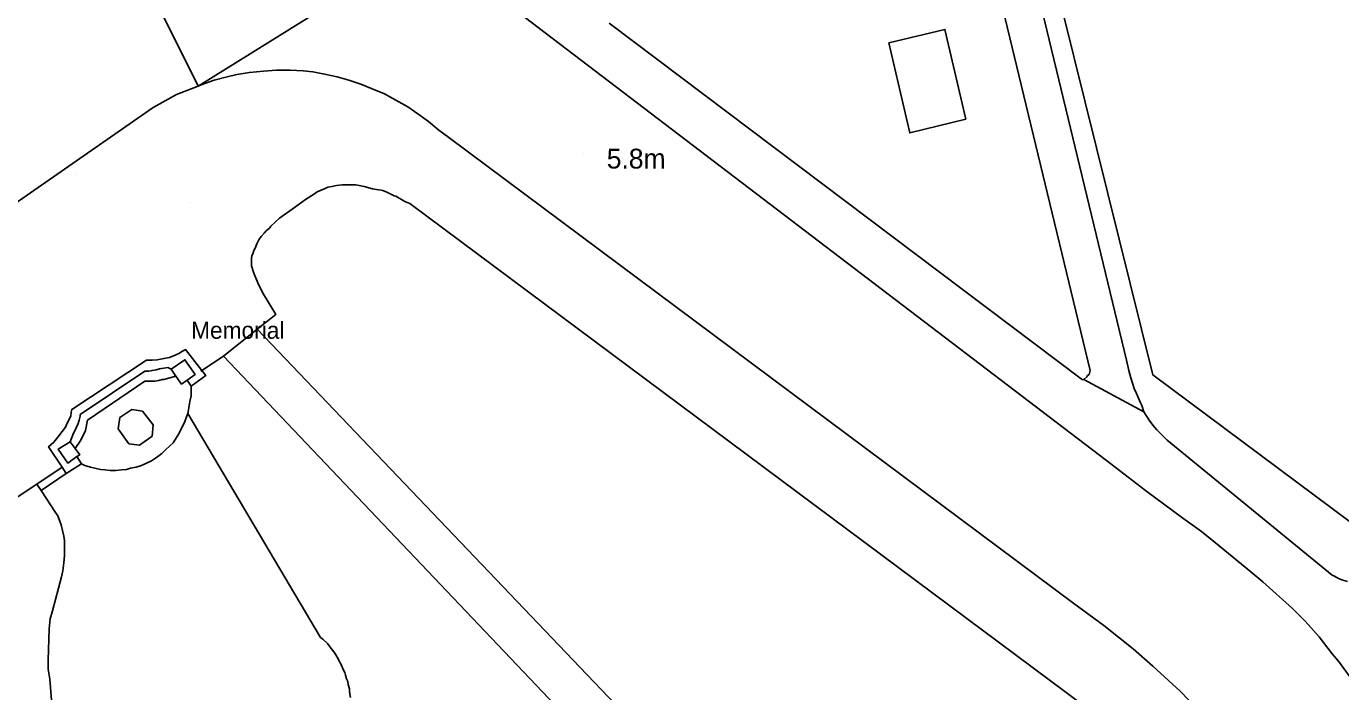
# Model space of a CAD drawing. Extents: x 529240 to 530363, y 179600 to 180767.
# Drawn here: x 529802.4 to 529918.6, y 180133.3 to 180192.1 of the extents above; entities that cross this region are included whole.
import ezdxf

# ---------------------------------------------------------------- set-up
doc = ezdxf.new("R2010")
doc.units = 0
for name, color, linetype in [('Building', 7, 'Continuous'), ('General surface', 7, 'Continuous'), ('Natural environment', 7, 'Continuous'), ('Path', 7, 'Continuous'), ('Road Or Track', 7, 'Continuous'), ('Roadside', 7, 'Continuous'), ('Structure', 7, 'Continuous'), ('Unclassified', 7, 'Continuous')]:
    doc.layers.add(name, color=color, linetype=linetype)

msp = doc.modelspace()

# ---------------------------------------------------------------- linework, layer by layer
at = {"layer": 'Building'}
for points in [[(529922.15, 180238.15), (529914.35, 180236.3), (529888.1, 180217.5), (529902.05, 180161.3), (529924.25, 180144.75)], [(529888.1, 180217.5), (529902.05, 180161.3), (529924.25, 180144.75)]]:
    msp.add_lwpolyline(points, dxfattribs=at)
msp.add_lwpolyline([(529885.5, 180183.9), (529883.65, 180191.85), (529878.7, 180190.65), (529880.55, 180182.7)], close=True, dxfattribs=at)
at = {"layer": 'General surface'}
for points in [[(529924.25, 180144.75), (529902.05, 180161.3), (529888.1, 180217.5)], [(529887.1, 180214.9), (529899.7, 180162.6), (529899.9, 180161.7), (529900.1, 180161.05), (529900.4, 180160.1), (529900.6, 180159.65), (529900.95, 180158.85), (529901.05, 180158.6), (529901.25, 180158.05), (529901.7, 180157.3), (529902.05, 180156.85), (529902.4, 180156.45), (529903.3, 180155.55), (529917.9, 180143.6), (529918.1, 180143.5), (529918.45, 180143.3), (529918.85, 180143.15)], [(529805.59, 180153.14), (529804.4, 180154.95), (529804.85, 180155.35), (529805.2, 180155.8), (529805.6, 180156.3), (529805.9, 180156.7), (529806.05, 180157.05), (529806.35, 180157.65), (529806.4, 180158), (529806.45, 180158.25), (529813.05, 180162.6), (529813.55, 180162.6), (529814, 180162.65), (529814.6, 180162.75), (529815.1, 180162.85), (529815.25, 180162.9), (529815.6, 180163.05), (529815.9, 180163.2), (529816.25, 180163.4), (529816.5, 180163.55), (529817.94, 180161.71)], [(529806.3, 180155.4), (529806.6, 180156.15), (529806.65, 180156.25), (529807, 180157), (529807.1, 180157.3), (529807.2, 180157.65), (529807.2, 180157.8), (529812.9, 180161.65), (529813.25, 180161.65), (529813.55, 180161.7), (529813.9, 180161.75), (529814.2, 180161.85), (529814.95, 180161.95), (529815.25, 180161.8)], [(529817.94, 180161.71), (529818.3, 180161.25), (529817, 180160.3)], [(529806.75, 180154.8), (529807.25, 180155.55), (529807.65, 180156.4), (529807.85, 180157.3), (529812.9, 180160.75), (529813.8, 180160.75), (529814.15, 180160.8), (529814.45, 180160.9), (529814.6, 180160.9), (529815.66, 180161.2)], [(529831.1, 180132.8), (529831, 180133.3), (529831, 180133.55), (529830.9, 180133.95), (529830.85, 180134.2), (529830.75, 180134.45), (529830.65, 180134.75), (529830.6, 180135), (529830.45, 180135.25), (529830.25, 180135.75), (529830.1, 180136), (529830, 180136.2), (529829.7, 180136.7), (529829.4, 180137.1), (529829.2, 180137.35), (529829.05, 180137.55), (529828.65, 180137.95), (529828.45, 180138.1), (529816.7, 180157.9)], [(529805.95, 180152.6), (529805.59, 180153.14)]]:
    msp.add_lwpolyline(points, dxfattribs=at)
msp.add_lwpolyline([(529805.59, 180153.14), (529805.95, 180152.6), (529807.3, 180153.45), (529806.9, 180154.1), (529806.1, 180153.5), (529805.25, 180154.75), (529806.3, 180155.4), (529806.75, 180154.8), (529807.25, 180155.55), (529807.65, 180156.4), (529807.85, 180157.3), (529812.9, 180160.75), (529813.8, 180160.75), (529814.15, 180160.8), (529814.45, 180160.9), (529814.6, 180160.9), (529815.66, 180161.2), (529815.25, 180161.8), (529816.45, 180162.65), (529817.35, 180161.35), (529816.65, 180160.85), (529817, 180160.3), (529818.3, 180161.25), (529817.94, 180161.71), (529816.5, 180163.55), (529816.25, 180163.4), (529815.9, 180163.2), (529815.6, 180163.05), (529815.25, 180162.9), (529815.1, 180162.85), (529814.6, 180162.75), (529814, 180162.65), (529813.55, 180162.6), (529813.05, 180162.6), (529806.45, 180158.25), (529806.4, 180158), (529806.35, 180157.65), (529806.05, 180157.05), (529805.9, 180156.7), (529805.6, 180156.3), (529805.2, 180155.8), (529804.85, 180155.35), (529804.4, 180154.95)], close=True, dxfattribs=at)
at = {"layer": 'Natural environment'}
for points in [[(529853.95, 180192.4), (529895.7, 180160.95), (529895.8, 180160.9), (529895.95, 180160.9), (529896.2, 180161.15), (529896.25, 180161.25), (529896.4, 180161.35), (529896.45, 180161.45), (529896.5, 180161.7), (529884.15, 180212.85)], [(529900.4, 180128.75), (529836.35, 180176.45), (529835.9, 180176.65), (529835.1, 180177.1), (529834.95, 180177.15), (529834.6, 180177.3), (529834.3, 180177.45), (529833.95, 180177.6), (529833.8, 180177.65), (529833.4, 180177.7), (529833.05, 180177.75), (529832.3, 180177.95), (529831.55, 180178.1), (529830.35, 180178.1), (529829.85, 180178.05), (529829.45, 180177.95), (529829.1, 180177.9), (529828.85, 180177.8), (529828.15, 180177.5), (529827.9, 180177.3), (529827.1, 180176.8), (529826.15, 180176.1), (529824.8, 180175.15), (529824.05, 180174.45), (529823.95, 180174.3), (529823.65, 180174.05), (529823.45, 180173.85), (529823.2, 180173.55), (529823, 180173.25), (529822.8, 180172.9), (529822.65, 180172.5), (529822.55, 180172.3), (529822.5, 180172.1), (529822.4, 180171.9), (529822.35, 180171.7), (529822.35, 180170.95), (529822.55, 180170.3), (529822.9, 180169.45), (529823.3, 180168.6), (529824.5, 180166.65), (529822.85, 180165.35), (529871.88, 180114)], [(529861.05, 180119.65), (529819.85, 180162.95), (529817.94, 180161.71), (529818.3, 180161.25), (529817, 180160.3), (529817, 180159.45), (529816.9, 180158.95), (529816.8, 180158.4), (529816.75, 180158.05), (529816.7, 180157.9), (529828.45, 180138.1), (529828.65, 180137.95), (529829.05, 180137.55), (529829.2, 180137.35), (529829.4, 180137.1), (529829.7, 180136.7), (529830, 180136.2), (529830.1, 180136), (529830.25, 180135.75), (529830.45, 180135.25), (529830.6, 180135), (529830.65, 180134.75), (529830.75, 180134.45), (529830.85, 180134.2), (529830.9, 180133.95), (529831, 180133.55), (529831, 180133.3), (529831.1, 180132.8)], [(529831.1, 180132.8), (529831, 180133.3), (529831, 180133.55), (529830.9, 180133.95), (529830.85, 180134.2), (529830.75, 180134.45), (529830.65, 180134.75), (529830.6, 180135), (529830.45, 180135.25), (529830.25, 180135.75), (529830.1, 180136), (529830, 180136.2), (529829.7, 180136.7), (529829.4, 180137.1), (529829.2, 180137.35), (529829.05, 180137.55), (529828.65, 180137.95), (529828.45, 180138.1), (529816.7, 180157.9), (529816.6, 180157.6), (529816.45, 180157.2), (529816.25, 180156.75), (529816, 180156.3), (529815.9, 180156.1), (529815.4, 180155.3), (529815.1, 180155), (529814.75, 180154.7), (529814.4, 180154.35), (529814.05, 180154.1), (529813.85, 180153.95), (529813.5, 180153.7), (529812.6, 180153.3), (529812.15, 180153.15), (529811.65, 180153.05), (529811.3, 180152.95), (529810.85, 180152.9), (529810.35, 180152.85), (529809.85, 180152.85), (529809.4, 180152.9), (529809, 180152.95), (529808.1, 180153.15), (529807.6, 180153.3), (529807.3, 180153.45), (529805.95, 180152.6), (529803.75, 180151.1), (529805, 180149.15), (529805.2, 180148.85), (529805.5, 180148.05), (529805.75, 180147.05), (529805.8, 180146.65), (529805.8, 180145.35), (529805.75, 180144.7), (529805.65, 180144), (529805.55, 180143.45), (529804.75, 180140.45), (529804.55, 180139.75), (529804.45, 180138.85), (529804.35, 180136.1), (529804.35, 180135.3), (529804.5, 180134.4), (529805.25, 180125.1)]]:
    msp.add_lwpolyline(points, dxfattribs=at)
msp.add_lwpolyline([(529885.5, 180183.9), (529880.55, 180182.7), (529878.7, 180190.65), (529883.65, 180191.85)], close=True, dxfattribs=at)
at = {"layer": 'Path'}
for points in [[(529884.15, 180212.85), (529896.5, 180161.7), (529896.45, 180161.45), (529896.4, 180161.35), (529896.25, 180161.25), (529896.2, 180161.15), (529895.95, 180160.9), (529901.25, 180158.05), (529901.05, 180158.6), (529900.95, 180158.85), (529900.6, 180159.65), (529900.4, 180160.1), (529900.1, 180161.05), (529899.9, 180161.7), (529899.7, 180162.6), (529887.1, 180214.9)], [(529805.25, 180125.1), (529804.5, 180134.4), (529804.35, 180135.3), (529804.35, 180136.1), (529804.45, 180138.85), (529804.55, 180139.75), (529804.75, 180140.45), (529805.55, 180143.45), (529805.65, 180144), (529805.75, 180144.7), (529805.8, 180145.35), (529805.8, 180146.65), (529805.75, 180147.05), (529805.5, 180148.05), (529805.2, 180148.85), (529805, 180149.15), (529803.75, 180151.1), (529803.35, 180151.65), (529800.2, 180149.55)]]:
    msp.add_lwpolyline(points, dxfattribs=at)
msp.add_lwpolyline([(529871.88, 180114), (529822.85, 180165.35), (529819.85, 180162.95), (529861.05, 180119.65), (529866.48, 180114)], close=True, dxfattribs=at)
at = {"layer": 'Road Or Track'}
msp.add_lwpolyline([(529821.09, 180214.21), (529808.65, 180205.55), (529808.36, 180205.43), (529817.61, 180186.84), (529841.08, 180201.46)], close=True, dxfattribs=at)
for points in [[(529783.7, 180164.15), (529813.65, 180184.95), (529814.7, 180185.55), (529815.7, 180186.1), (529816.85, 180186.55), (529817.61, 180186.84), (529808.36, 180205.43)], [(529841.08, 180201.46), (529817.61, 180186.84), (529817.9, 180186.95), (529819.05, 180187.35), (529820.2, 180187.65), (529821.05, 180187.85), (529822.15, 180188.05), (529823.4, 180188.15), (529824.55, 180188.25), (529825.75, 180188.25), (529826.9, 180188.2), (529827.75, 180188.1), (529828.8, 180187.9), (529829.9, 180187.65), (529830.95, 180187.35), (529832, 180187), (529833, 180186.6), (529834.1, 180186.15), (529835.1, 180185.6), (529836.15, 180185), (529837.05, 180184.4), (529838, 180183.7), (529838.9, 180182.95), (529839.8, 180182.3), (529895.05, 180141.1), (529897.7, 180139.15), (529900.3, 180137.1), (529902.05, 180135.55), (529904.45, 180133.35), (529906.75, 180130.95)], [(529919.95, 180133.95), (529918.45, 180136), (529917.9, 180136.65), (529916.75, 180138.15), (529915.5, 180139.55), (529914.4, 180140.65), (529911.75, 180143), (529910.7, 180143.9), (529907.9, 180146.2), (529906.35, 180147.45), (529904.7, 180148.65), (529901.4, 180151.1), (529897.95, 180153.75), (529843.35, 180195.35)], [(529843.35, 180195.35), (529897.95, 180153.75), (529901.4, 180151.1), (529904.7, 180148.65), (529906.35, 180147.45), (529907.9, 180146.2), (529910.7, 180143.9), (529911.75, 180143), (529914.4, 180140.65), (529915.5, 180139.55), (529916.75, 180138.15), (529917.9, 180136.65), (529918.45, 180136), (529919.95, 180133.95)], [(529817.61, 180186.84), (529817.9, 180186.95), (529819.05, 180187.35), (529820.2, 180187.65), (529821.05, 180187.85), (529822.15, 180188.05), (529823.4, 180188.15), (529824.55, 180188.25), (529825.75, 180188.25), (529826.9, 180188.2), (529827.75, 180188.1), (529828.8, 180187.9), (529829.9, 180187.65), (529830.95, 180187.35), (529832, 180187), (529833, 180186.6), (529834.1, 180186.15), (529835.1, 180185.6), (529836.15, 180185), (529837.05, 180184.4), (529838, 180183.7), (529838.9, 180182.95), (529839.8, 180182.3), (529895.05, 180141.1), (529897.7, 180139.15), (529900.3, 180137.1), (529902.05, 180135.55), (529904.45, 180133.35), (529906.75, 180130.95)], [(529783.7, 180164.15), (529813.65, 180184.95), (529814.7, 180185.55), (529815.7, 180186.1), (529816.85, 180186.55), (529817.61, 180186.84)]]:
    msp.add_lwpolyline(points, dxfattribs=at)
at = {"layer": 'Roadside'}
for points in [[(529843.35, 180195.35), (529897.95, 180153.75), (529901.4, 180151.1), (529904.7, 180148.65), (529906.35, 180147.45), (529907.9, 180146.2), (529910.7, 180143.9), (529911.75, 180143), (529914.4, 180140.65), (529915.5, 180139.55), (529916.75, 180138.15), (529917.9, 180136.65), (529918.45, 180136), (529919.95, 180133.95)], [(529918.85, 180143.15), (529918.45, 180143.3), (529918.1, 180143.5), (529917.9, 180143.6), (529903.3, 180155.55), (529902.4, 180156.45), (529902.05, 180156.85), (529901.7, 180157.3), (529901.25, 180158.05), (529895.95, 180160.9), (529895.8, 180160.9), (529895.7, 180160.95), (529853.95, 180192.4)], [(529906.75, 180130.95), (529904.45, 180133.35), (529902.05, 180135.55), (529900.3, 180137.1), (529897.7, 180139.15), (529895.05, 180141.1), (529839.8, 180182.3), (529838.9, 180182.95), (529838, 180183.7), (529837.05, 180184.4), (529836.15, 180185), (529835.1, 180185.6), (529834.1, 180186.15), (529833, 180186.6), (529832, 180187), (529830.95, 180187.35), (529829.9, 180187.65), (529828.8, 180187.9), (529827.75, 180188.1), (529826.9, 180188.2), (529825.75, 180188.25), (529824.55, 180188.25), (529823.4, 180188.15), (529822.15, 180188.05), (529821.05, 180187.85), (529820.2, 180187.65), (529819.05, 180187.35), (529817.9, 180186.95), (529817.61, 180186.84), (529816.85, 180186.55), (529815.7, 180186.1), (529814.7, 180185.55), (529813.65, 180184.95), (529783.7, 180164.15)], [(529800.2, 180149.55), (529803.35, 180151.65), (529805.59, 180153.14), (529804.4, 180154.95), (529804.85, 180155.35), (529805.2, 180155.8), (529805.6, 180156.3), (529805.9, 180156.7), (529806.05, 180157.05), (529806.35, 180157.65), (529806.4, 180158), (529806.45, 180158.25), (529813.05, 180162.6), (529813.55, 180162.6), (529814, 180162.65), (529814.6, 180162.75), (529815.1, 180162.85), (529815.25, 180162.9), (529815.6, 180163.05), (529815.9, 180163.2), (529816.25, 180163.4), (529816.5, 180163.55), (529817.94, 180161.71), (529819.85, 180162.95), (529822.85, 180165.35), (529824.5, 180166.65), (529823.3, 180168.6), (529822.9, 180169.45), (529822.55, 180170.3), (529822.35, 180170.95), (529822.35, 180171.7), (529822.4, 180171.9), (529822.5, 180172.1), (529822.55, 180172.3), (529822.65, 180172.5), (529822.8, 180172.9), (529823, 180173.25), (529823.2, 180173.55), (529823.45, 180173.85), (529823.65, 180174.05), (529823.95, 180174.3), (529824.05, 180174.45), (529824.8, 180175.15), (529826.15, 180176.1), (529827.1, 180176.8), (529827.9, 180177.3), (529828.15, 180177.5), (529828.85, 180177.8), (529829.1, 180177.9), (529829.45, 180177.95), (529829.85, 180178.05), (529830.35, 180178.1), (529831.55, 180178.1), (529832.3, 180177.95), (529833.05, 180177.75), (529833.4, 180177.7), (529833.8, 180177.65), (529833.95, 180177.6), (529834.3, 180177.45), (529834.6, 180177.3), (529834.95, 180177.15), (529835.1, 180177.1), (529835.9, 180176.65), (529836.35, 180176.45), (529900.4, 180128.75)]]:
    msp.add_lwpolyline(points, dxfattribs=at)
at = {"layer": 'Structure'}
for points in [[(529816.15, 180160.5), (529816.65, 180160.85), (529817.35, 180161.35), (529816.45, 180162.65), (529815.25, 180161.8), (529815.66, 180161.2)], [(529807.3, 180153.45), (529807.6, 180153.3), (529808.1, 180153.15), (529809, 180152.95), (529809.4, 180152.9), (529809.85, 180152.85), (529810.35, 180152.85), (529810.85, 180152.9), (529811.3, 180152.95), (529811.65, 180153.05), (529812.15, 180153.15), (529812.6, 180153.3), (529813.5, 180153.7), (529813.85, 180153.95), (529814.05, 180154.1), (529814.4, 180154.35), (529814.75, 180154.7), (529815.1, 180155), (529815.4, 180155.3), (529815.9, 180156.1), (529816, 180156.3), (529816.25, 180156.75), (529816.45, 180157.2), (529816.6, 180157.6), (529816.7, 180157.9), (529816.75, 180158.05), (529816.8, 180158.4), (529816.9, 180158.95), (529817, 180159.45), (529817, 180160.3), (529816.65, 180160.85), (529816.15, 180160.5), (529815.66, 180161.2), (529814.6, 180160.9), (529814.45, 180160.9), (529814.15, 180160.8), (529813.8, 180160.75), (529812.9, 180160.75), (529807.85, 180157.3), (529807.65, 180156.4), (529807.25, 180155.55), (529806.75, 180154.8), (529807.15, 180154.25), (529806.9, 180154.1)], [(529811.75, 180158.25), (529812.7, 180158.1), (529813.65, 180156.9), (529813.55, 180155.9), (529812.45, 180155.1), (529811.5, 180155.2), (529810.55, 180156.55), (529810.7, 180157.55)], [(529811.75, 180158.25), (529810.7, 180157.55), (529810.55, 180156.55), (529811.5, 180155.2), (529812.45, 180155.1), (529813.55, 180155.9), (529813.65, 180156.9), (529812.7, 180158.1)], [(529806.9, 180154.1), (529807.15, 180154.25), (529806.75, 180154.8), (529806.3, 180155.4), (529805.25, 180154.75), (529806.1, 180153.5)], [(529803.35, 180151.65), (529803.75, 180151.1), (529805.95, 180152.6), (529805.59, 180153.14)]]:
    msp.add_lwpolyline(points, close=True, dxfattribs=at)
at = {"layer": 'Unclassified'}
for p, q in [((529851.7, 180180.85), (529851.7, 180180.85)), ((529806.9, 180179), (529806.9, 180179)), ((529816.95, 180176.55), (529816.95, 180176.55))]:
    msp.add_line(p, q, dxfattribs=at)
for points in [[(529899.9, 180161.7), (529899.7, 180162.6), (529887.1, 180214.9), (529887.05, 180215.15), (529887.1, 180215.8)], [(529883.7, 180213.65), (529883.85, 180213.55), (529883.95, 180213.45), (529884.15, 180213.15), (529884.15, 180212.85), (529896.5, 180161.7), (529896.45, 180161.45)], [(529808.36, 180205.43), (529817.61, 180186.84)], [(529817.61, 180186.84), (529841.08, 180201.46)], [(529895.95, 180160.9), (529895.8, 180160.9), (529895.7, 180160.95), (529853.95, 180192.4)], [(529885.5, 180183.9), (529880.55, 180182.7), (529878.7, 180190.65), (529883.65, 180191.85), (529885.5, 180183.9)], [(529822.85, 180165.35), (529824.5, 180166.65), (529823.3, 180168.6), (529822.9, 180169.45), (529822.55, 180170.3), (529822.35, 180170.95), (529822.35, 180171.7), (529822.4, 180171.9), (529822.5, 180172.1), (529822.55, 180172.3), (529822.65, 180172.5), (529822.8, 180172.9), (529823, 180173.25), (529823.2, 180173.55), (529823.45, 180173.85), (529823.65, 180174.05), (529823.95, 180174.3), (529824.05, 180174.45), (529824.8, 180175.15), (529826.15, 180176.1), (529827.1, 180176.8), (529827.9, 180177.3), (529828.15, 180177.5), (529828.85, 180177.8), (529829.1, 180177.9), (529829.45, 180177.95), (529829.85, 180178.05), (529830.35, 180178.1), (529831.55, 180178.1), (529832.3, 180177.95), (529833.05, 180177.75), (529833.4, 180177.7), (529833.8, 180177.65), (529833.95, 180177.6), (529834.3, 180177.45), (529834.6, 180177.3), (529834.95, 180177.15), (529835.1, 180177.1), (529835.9, 180176.65), (529836.35, 180176.45)], [(529836.35, 180176.45), (529900.4, 180128.75), (529901.4, 180128.05), (529902.4, 180127.2), (529903.35, 180126.35), (529904, 180125.75), (529904.85, 180124.8), (529905.65, 180123.85), (529906.45, 180122.8), (529906.6, 180122.55), (529907.8, 180120.95), (529908.9, 180119.25), (529909.1, 180118.9), (529910.2, 180116.5), (529910.7, 180115.3), (529911.1, 180114.05), (529911.11, 180114)], [(529819.85, 180162.95), (529822.85, 180165.35)], [(529822.85, 180165.35), (529871.88, 180114)], [(529817.94, 180161.71), (529819.85, 180162.95)], [(529819.85, 180162.95), (529861.05, 180119.65), (529866.48, 180114)], [(529815.66, 180161.2), (529815.25, 180161.8), (529816.45, 180162.65), (529817.35, 180161.35), (529816.65, 180160.85)], [(529817.85, 180161.65), (529817.94, 180161.71)], [(529901.25, 180158.05), (529901.05, 180158.6), (529900.95, 180158.85), (529900.6, 180159.65), (529900.4, 180160.1), (529900.1, 180161.05), (529899.9, 180161.7)], [(529816.15, 180160.5), (529815.66, 180161.2)], [(529816.65, 180160.85), (529816.15, 180160.5)], [(529817, 180160.3), (529816.65, 180160.85)], [(529896.45, 180161.45), (529896.4, 180161.35), (529896.25, 180161.25), (529896.2, 180161.15), (529895.95, 180160.9)], [(529895.95, 180160.9), (529901.25, 180158.05)], [(529816.7, 180157.9), (529816.75, 180158.05), (529816.8, 180158.4), (529816.9, 180158.95), (529817, 180159.45), (529817, 180160.3)], [(529811.75, 180158.25), (529812.7, 180158.1), (529813.65, 180156.9), (529813.55, 180155.9), (529812.45, 180155.1), (529811.5, 180155.2), (529810.55, 180156.55), (529810.7, 180157.55), (529811.75, 180158.25)], [(529807.3, 180153.45), (529807.6, 180153.3), (529808.1, 180153.15), (529809, 180152.95), (529809.4, 180152.9), (529809.85, 180152.85), (529810.35, 180152.85), (529810.85, 180152.9), (529811.3, 180152.95), (529811.65, 180153.05), (529812.15, 180153.15), (529812.6, 180153.3), (529813.5, 180153.7), (529813.85, 180153.95), (529814.05, 180154.1), (529814.4, 180154.35), (529814.75, 180154.7), (529815.1, 180155), (529815.4, 180155.3), (529815.9, 180156.1), (529816, 180156.3), (529816.25, 180156.75), (529816.45, 180157.2), (529816.6, 180157.6), (529816.7, 180157.9)], [(529919.25, 180143.03), (529918.85, 180143.15), (529918.45, 180143.3), (529918.1, 180143.5), (529917.9, 180143.6), (529903.3, 180155.55), (529902.4, 180156.45), (529902.05, 180156.85), (529901.7, 180157.3), (529901.25, 180158.05)], [(529806.1, 180153.5), (529805.25, 180154.75), (529806.3, 180155.4), (529806.75, 180154.8)], [(529806.75, 180154.8), (529807.15, 180154.25), (529806.9, 180154.1)], [(529806.9, 180154.1), (529806.1, 180153.5)], [(529806.9, 180154.1), (529807.3, 180153.45)], [(529803.35, 180151.65), (529805.59, 180153.14)], [(529805.95, 180152.6), (529803.75, 180151.1)], [(529805.59, 180153.14), (529805.6, 180153.15)], [(529805.95, 180152.6), (529807.3, 180153.45)], [(529800.2, 180149.55), (529803.35, 180151.65)], [(529803.75, 180151.1), (529803.35, 180151.65)], [(529803.75, 180151.1), (529805, 180149.15), (529805.2, 180148.85), (529805.5, 180148.05), (529805.75, 180147.05), (529805.8, 180146.65), (529805.8, 180145.35), (529805.75, 180144.7), (529805.65, 180144), (529805.55, 180143.45), (529804.75, 180140.45), (529804.55, 180139.75), (529804.45, 180138.85), (529804.35, 180136.1), (529804.35, 180135.3), (529804.5, 180134.4), (529805.25, 180125.1)]]:
    msp.add_lwpolyline(points, dxfattribs=at)

# ---------------------------------------------------------------- texts
at = {"layer": 'Structure'}
msp.add_text('Memorial', height=1.5, dxfattribs=at).set_placement((529817, 180164.5))
at = {"layer": 'Unclassified'}
msp.add_text('5.8m', height=1.75, dxfattribs=at).set_placement((529853.75, 180179.55))

doc.saveas('drawing.dxf')
